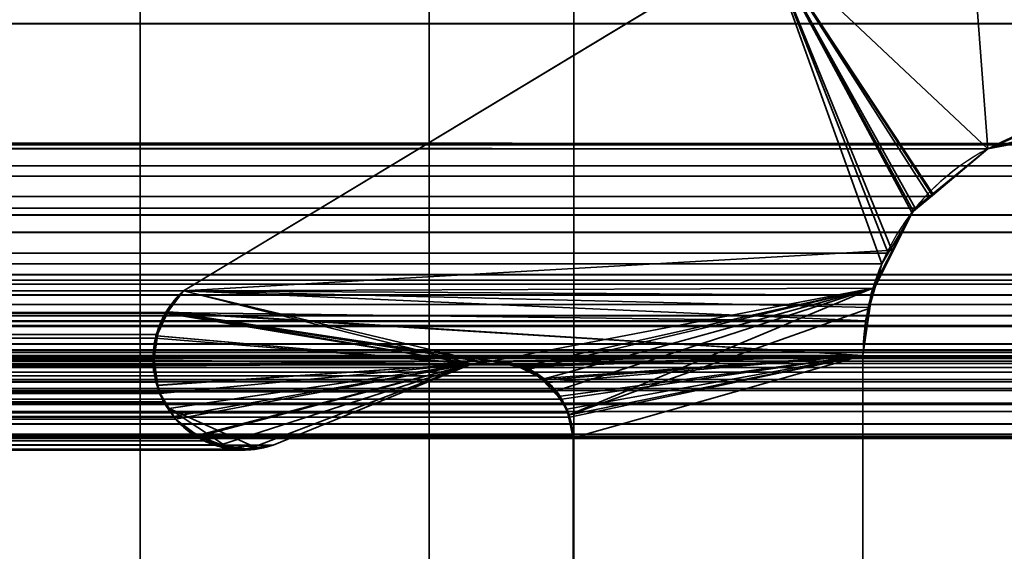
# Model space of a CAD drawing. Header units: millimetres. Extents: x -603 to 3703, y -115 to 249.
# Tile 645 of 656: x 1963.08 to 1966.49, y 11.15 to 12.99. Entities that reach past the tile are written whole.
import ezdxf

# ---------------------------------------------------------------- set-up
doc = ezdxf.new("R2010")
doc.units = ezdxf.units.MM
doc.layers.add('152', color=7, linetype='Continuous', true_color=0xffffff)

# ---------------------------------------------------------------- blocks, each defined once
blk = doc.blocks.new('UG_SURFACE_002')
at = {"layer": '152', "color": 252, "linetype": 'Continuous', "lineweight": 35}
for points in [[(2165, -13.3, 2212.25), (2165, 230.4, 2212.25), (835, 230.4, 2212.25), (835, -13.3, 2212.25)], [(985, -13.3, 2062.2499), (985, 230.4, 2062.2499), (2015.0001, 230.4, 2062.2499), (2015.0001, -13.3, 2062.2499)]]:
    blk.add_3dface(points, dxfattribs=at)
blk = doc.blocks.new('UG_SURFACE_123')
at = {"layer": '152', "color": 41, "linetype": 'Continuous', "lineweight": 35}
for points in [[(1958.65, 11.15, -5.75), (1958.65, 229.15, -5.75), (1970.5, 229.15, -5.75), (1970.5, 203.3, -5.75)], [(1970.5, 203.3, 2015.7499), (1970.5, 229.15, 2015.7499), (1958.65, 229.15, 2003.9001), (1958.65, 11.15, 2003.9001)], [(1958.65, 11.15, -5.75), (1970.5, 203.3, -5.75), (1963.0001, 19.5, -5.75)], [(1963.0001, 19.5, 2008.25), (1970.5, 203.3, 2015.7499), (1958.65, 11.15, 2003.9001)]]:
    blk.add_3dface(points, dxfattribs=at)
blk = doc.blocks.new('UG_SURFACE_128')
at = {"layer": '152', "color": 252, "linetype": 'Continuous', "lineweight": 35}
for points in [[(1922.7, 13, 2008.75), (1922.7, 13.42, 2008.75), (1964.5, 13.42, 2008.75), (1964.5, 9.5, 2008.75)], [(1922.7, 13.42, 2010.2501), (1922.7, 13, 2010.2501), (1960, 5, 2010.2501), (1964.5, 9.5, 2010.2501)], [(1964.5, 9.5, 2010.2501), (1964.5, 13.42, 2010.2501), (1922.7, 13.42, 2010.2501)], [(1964.5, 13.42, 2010.2501), (1964.5, 9.5, 2010.2501), (1964.5, 9.5, 2008.75), (1964.5, 13.42, 2008.75)], [(1964.5, 9.5, 2008.75), (1906.2999, 13, 2008.75), (1908.8, 13, 2008.75)], [(1906.2999, 13, 2008.75), (1964.5, 9.5, 2008.75), (1960, 5, 2008.75)], [(1908.8, 13, 2008.75), (1920.2, 13, 2008.75), (1964.5, 9.5, 2008.75)], [(1920.2, 13, 2008.75), (1922.7, 13, 2008.75), (1964.5, 9.5, 2008.75)]]:
    blk.add_3dface(points, dxfattribs=at)
blk = doc.blocks.new('UG_SURFACE_129')
at = {"layer": '152', "color": 252, "linetype": 'Continuous', "lineweight": 35}
for points in [[(1963.5, 13.42, 2006.2499), (1963.5, 5, 2006.2499), (1965, 5, 2006.2499), (1965, 13.42, 2006.2499)], [(1965, 13.42, -5.75), (1965, 5, -5.75), (1963.5, 5, -5.75), (1963.5, 13.42, -5.75)], [(1963.5, 13, 60.05), (1963.5, 13.42, 60.05), (1963.5, 13.42, -5.75), (1963.5, 5, -5.75)], [(1963.5, 13, 1610.05), (1963.5, 13.42, 1316.45), (1963.5, 5, 2006.2499)], [(1963.5, 13.42, 1316.45), (1963.5, 13, 1316.45), (1963.5, 5, 2006.2499)], [(1963.5, 13, 1920.05), (1963.5, 13.42, 1626.4499), (1963.5, 5, 2006.2499)], [(1963.5, 13.42, 1626.4499), (1963.5, 13, 1626.4499), (1963.5, 5, 2006.2499)], [(1963.5, 5, 2006.2499), (1963.5, 13.42, 2006.2499), (1963.5, 13.42, 1936.45), (1963.5, 13, 1936.45)], [(1965, 13, 1936.45), (1965, 13.42, 1936.45), (1965, 13.42, 2006.2499), (1965, 5, 2006.2499)], [(1965, 13, 386.45), (1965, 13.42, 680.05), (1965, 5, -5.75)], [(1965, 13.42, 680.05), (1965, 13, 680.05), (1965, 5, -5.75)], [(1965, 13, 76.45), (1965, 13.42, 370.05), (1965, 5, -5.75)], [(1965, 13.42, 370.05), (1965, 13, 370.05), (1965, 5, -5.75)], [(1965, 5, -5.75), (1965, 13.42, -5.75), (1965, 13.42, 60.05), (1965, 13, 60.05)], [(1963.5, 5, -5.75), (1963.5, 13, 76.45), (1963.5, 13, 73.95)], [(1963.5, 13, 73.95), (1963.5, 13, 62.55), (1963.5, 5, -5.75)], [(1963.5, 13, 62.55), (1963.5, 13, 60.05), (1963.5, 5, -5.75)], [(1963.5, 5, -5.75), (1963.5, 13, 372.55), (1963.5, 13, 370.05)], [(1963.5, 5, -5.75), (1963.5, 13, 383.95), (1963.5, 13, 372.55)], [(1963.5, 13, 370.05), (1963.5, 13, 76.45), (1963.5, 5, -5.75)], [(1963.5, 5, -5.75), (1963.5, 13, 386.45), (1963.5, 13, 383.95)], [(1963.5, 5, -5.75), (1963.5, 13, 682.55), (1963.5, 13, 680.05)], [(1963.5, 5, -5.75), (1963.5, 13, 992.55), (1963.5, 13, 990.05)], [(1963.5, 5, -5.75), (1963.5, 13, 693.95), (1963.5, 13, 682.55)], [(1963.5, 13, 680.05), (1963.5, 13, 386.45), (1963.5, 5, -5.75)], [(1963.5, 5, -5.75), (1963.5, 13, 1003.95), (1963.5, 13, 992.55)], [(1963.5, 13, 990.05), (1963.5, 13, 696.45), (1963.5, 5, -5.75)], [(1963.5, 5, -5.75), (1963.5, 13, 696.45), (1963.5, 13, 693.95)], [(1963.5, 5, -5.75), (1963.5, 13, 1006.4501), (1963.5, 13, 1003.95)], [(1963.5, 5, -5.75), (1963.5, 13, 1300.05), (1963.5, 13, 1006.4501)], [(1963.5, 5, -5.75), (1963.5, 13, 1302.55), (1963.5, 13, 1300.05)], [(1963.5, 5, -5.75), (1963.5, 13, 1313.9499), (1963.5, 13, 1302.55)], [(1963.5, 5, 2006.2499), (1963.5, 13, 1623.95), (1963.5, 13, 1612.55)], [(1963.5, 5, 2006.2499), (1963.5, 13, 1626.4499), (1963.5, 13, 1623.95)], [(1963.5, 13, 1612.55), (1963.5, 13, 1610.05), (1963.5, 5, 2006.2499)], [(1963.5, 5, -5.75), (1963.5, 5, 2006.2499), (1963.5, 13, 1316.45), (1963.5, 13, 1313.9499)], [(1963.5, 5, 2006.2499), (1963.5, 13, 1922.55), (1963.5, 13, 1920.05)], [(1963.5, 5, 2006.2499), (1963.5, 13, 1936.45), (1963.5, 13, 1933.9499)], [(1963.5, 13, 1933.9499), (1963.5, 13, 1922.55), (1963.5, 5, 2006.2499)], [(1965, 5, 2006.2499), (1965, 13, 693.95), (1965, 13, 696.45)], [(1965, 5, 2006.2499), (1965, 13, 1920.05), (1965, 13, 1922.55)], [(1965, 5, 2006.2499), (1965, 13, 682.55), (1965, 13, 693.95)], [(1965, 13, 696.45), (1965, 13, 990.05), (1965, 5, 2006.2499)], [(1965, 13, 1922.55), (1965, 13, 1933.9499), (1965, 5, 2006.2499)], [(1965, 13, 1933.9499), (1965, 13, 1936.45), (1965, 5, 2006.2499)], [(1965, 5, 2006.2499), (1965, 13, 1623.95), (1965, 13, 1626.4499)], [(1965, 5, 2006.2499), (1965, 13, 1313.9499), (1965, 13, 1316.45)], [(1965, 13, 990.05), (1965, 13, 992.55), (1965, 5, 2006.2499)], [(1965, 5, 2006.2499), (1965, 13, 1612.55), (1965, 13, 1623.95)], [(1965, 13, 1626.4499), (1965, 13, 1920.05), (1965, 5, 2006.2499)], [(1965, 5, 2006.2499), (1965, 13, 1302.55), (1965, 13, 1313.9499)], [(1965, 13, 1316.45), (1965, 13, 1610.05), (1965, 5, 2006.2499)], [(1965, 5, -5.75), (1965, 13, 372.55), (1965, 13, 383.95)], [(1965, 5, 2006.2499), (1965, 13, 1610.05), (1965, 13, 1612.55)], [(1965, 5, 2006.2499), (1965, 13, 1300.05), (1965, 13, 1302.55)], [(1965, 5, -5.75), (1965, 13, 370.05), (1965, 13, 372.55)], [(1965, 13, 383.95), (1965, 13, 386.45), (1965, 5, -5.75)], [(1965, 5, 2006.2499), (1965, 13, 1006.4501), (1965, 13, 1300.05)], [(1965, 5, 2006.2499), (1965, 13, 1003.95), (1965, 13, 1006.4501)], [(1965, 5, 2006.2499), (1965, 5, -5.75), (1965, 13, 680.05), (1965, 13, 682.55)], [(1965, 5, 2006.2499), (1965, 13, 992.55), (1965, 13, 1003.95)], [(1965, 5, -5.75), (1965, 13, 73.95), (1965, 13, 76.45)], [(1965, 5, -5.75), (1965, 13, 60.05), (1965, 13, 62.55)], [(1965, 13, 62.55), (1965, 13, 73.95), (1965, 5, -5.75)]]:
    blk.add_3dface(points, dxfattribs=at)
blk = doc.blocks.new('UG_SURFACE_145')
at = {"layer": '152', "color": 7, "linetype": 'Continuous', "lineweight": 35}
for points in [[(1968.3046, 12.9751, 2013.5546), (1966.4322, 12.5427, 2011.6823), (1966.3631, 13.4575, 2011.6131), (1968.7123, 14.0981, 2013.9623)], [(1965.663, 13.2666, 2010.9129), (1966.3631, 13.4575, 2011.6131), (1966.4322, 12.5427, 2011.6823), (1966.2308, 12.3774, 2011.4808)], [(1030.4995, 13.2561, 2014.7505), (1968.3046, 12.9751, 2013.5546), (1969.5216, 13.2561, 2014.7717)], [(1030.4995, 13.2561, 2014.7505), (1031.6956, 12.978, 2013.5543), (1968.3046, 12.9751, 2013.5546)], [(1965.663, 13.2666, 2010.9129), (1963.65, 12.0514, 2008.8999), (1036.35, 12.0514, 2008.8999), (1034.337, 13.2666, 2010.9129)], [(1963.65, 12.0514, 2008.8999), (1965.663, 13.2666, 2010.9129), (1966.065, 12.1441, 2011.3151), (1966.0091, 11.9475, 2011.2591)], [(1965.663, 13.2666, 2010.9129), (1966.1812, 12.3367, 2011.4312), (1966.0872, 12.1809, 2011.3373)], [(1966.0872, 12.1809, 2011.3373), (1966.065, 12.1441, 2011.3151), (1965.663, 13.2666, 2010.9129)], [(1966.2308, 12.3774, 2011.4808), (1966.1812, 12.3367, 2011.4312), (1965.663, 13.2666, 2010.9129)], [(1975.4446, 12.0875, 2020.6945), (1973.652, 13.1555, 2018.9021), (1026.348, 13.1555, 2018.9021), (1024.5554, 12.0875, 2020.6945)], [(1972.595, 12.5565, 2017.8449), (1028.9526, 13.0911, 2016.2973), (1029.5511, 13.1549, 2015.6989)], [(1029.5511, 13.1549, 2015.6989), (1970.4359, 13.048, 2015.6858), (1972.595, 12.5565, 2017.8449)], [(1972.595, 12.5565, 2017.8449), (1027.405, 12.5565, 2017.8449), (1028.9526, 13.0911, 2016.2973)], [(1031.6956, 12.978, 2013.5543), (1033.5678, 12.5427, 2011.6823), (1966.4322, 12.5427, 2011.6823)], [(1966.4322, 12.5427, 2011.6823), (1968.3046, 12.9751, 2013.5546), (1031.6956, 12.978, 2013.5543)], [(1027.2902, 12.4749, 2017.9598), (1027.405, 12.5565, 2017.8449), (1972.595, 12.5565, 2017.8449)], [(1972.595, 12.5565, 2017.8449), (1972.7128, 12.484, 2017.9627), (1027.2902, 12.4749, 2017.9598)], [(1033.7692, 12.3774, 2011.4808), (1966.2308, 12.3774, 2011.4808), (1966.4322, 12.5427, 2011.6823), (1033.5678, 12.5427, 2011.6823)], [(1027.1529, 12.3772, 2018.0972), (1027.2902, 12.4749, 2017.9598), (1972.7128, 12.484, 2017.9627)], [(1972.7128, 12.484, 2017.9627), (1972.7702, 12.4486, 2018.0202), (1027.1529, 12.3772, 2018.0972)], [(1972.7702, 12.4486, 2018.0202), (1027.1101, 12.316, 2018.1398), (1027.1529, 12.3772, 2018.0972)], [(1972.7702, 12.4486, 2018.0202), (1972.8895, 12.3135, 2018.1396), (1027.1101, 12.316, 2018.1398)], [(1966.1812, 12.3367, 2011.4312), (1033.7692, 12.3774, 2011.4808), (1033.8188, 12.3367, 2011.4312)], [(1966.1812, 12.3367, 2011.4312), (1966.2308, 12.3774, 2011.4808), (1033.7692, 12.3774, 2011.4808)], [(1033.8188, 12.3367, 2011.4312), (1966.0872, 12.1809, 2011.3373), (1966.1812, 12.3367, 2011.4312)], [(1033.8188, 12.3367, 2011.4312), (1033.9128, 12.1809, 2011.3373), (1966.0872, 12.1809, 2011.3373)], [(1027.022, 12.19, 2018.2281), (1027.1101, 12.316, 2018.1398), (1972.8895, 12.3135, 2018.1396)], [(1972.8895, 12.3135, 2018.1396), (1972.942, 12.2541, 2018.1921), (1027.022, 12.19, 2018.2281)], [(1972.942, 12.2541, 2018.1921), (1026.9928, 12.1065, 2018.2571), (1027.022, 12.19, 2018.2281)], [(1972.942, 12.2541, 2018.1921), (1973.0098, 12.1077, 2018.2598), (1026.9928, 12.1065, 2018.2571)], [(1966.0091, 11.9475, 2011.2591), (1033.9128, 12.1809, 2011.3373), (1033.935, 12.1441, 2011.3151)], [(1966.0091, 11.9475, 2011.2591), (1966.065, 12.1441, 2011.3151), (1033.9128, 12.1809, 2011.3373)], [(1966.065, 12.1441, 2011.3151), (1966.0872, 12.1809, 2011.3373), (1033.9128, 12.1809, 2011.3373)], [(1966.0089, 11.9448, 2011.2588), (1033.935, 12.1441, 2011.3151), (1033.9909, 11.9475, 2011.2591)], [(1033.935, 12.1441, 2011.3151), (1966.0089, 11.9448, 2011.2588), (1966.0091, 11.9475, 2011.2591)], [(1026.9547, 11.9977, 2018.2953), (1026.9928, 12.1065, 2018.2571), (1973.0098, 12.1077, 2018.2598)], [(1973.0098, 12.1077, 2018.2598), (1973.025, 12.0751, 2018.275), (1026.9547, 11.9977, 2018.2953)], [(1024.5554, 12.0875, 2020.6945), (1024.5012, 12.0383, 2020.7489), (1975.498, 12.0365, 2020.7479)], [(1975.498, 12.0365, 2020.7479), (1975.4446, 12.0875, 2020.6945), (1024.5554, 12.0875, 2020.6945)], [(1973.025, 12.0751, 2018.275), (1973.0616, 11.8663, 2018.3115), (1026.9547, 11.9977, 2018.2953)], [(1024.5012, 12.0383, 2020.7489), (1024.4761, 12.0155, 2020.7739), (1975.5329, 12.0032, 2020.7829)], [(1975.5329, 12.0032, 2020.7829), (1975.498, 12.0365, 2020.7479), (1024.5012, 12.0383, 2020.7489)], [(1036.4089, 11.9819, 2008.841), (1036.35, 12.0514, 2008.8999), (1963.65, 12.0514, 2008.8999)], [(1036.4089, 11.9819, 2008.841), (1963.65, 12.0514, 2008.8999), (1963.5876, 11.9763, 2008.8377)], [(1963.5876, 11.9763, 2008.8377), (1963.65, 12.0514, 2008.8999), (1966.0091, 11.9475, 2011.2591), (1966.0089, 11.9448, 2011.2588)], [(1975.5521, 11.9652, 2020.802), (1024.4761, 12.0155, 2020.7739), (1024.4516, 11.9779, 2020.7984)], [(1024.4761, 12.0155, 2020.7739), (1975.5521, 11.9652, 2020.802), (1975.5329, 12.0032, 2020.7829)], [(1973.0616, 11.8663, 2018.3115), (1026.9384, 11.8663, 2018.3115), (1026.9547, 11.9977, 2018.2953)], [(1975.5521, 11.9652, 2020.802), (1024.4472, 11.9664, 2020.8027), (1024.4319, 11.9258, 2020.818)], [(1024.4319, 11.9258, 2020.818), (1975.569, 11.9316, 2020.8189), (1975.5521, 11.9652, 2020.802)], [(1024.4516, 11.9779, 2020.7984), (1024.4472, 11.9664, 2020.8027), (1975.5521, 11.9652, 2020.802)], [(1963.5876, 11.9763, 2008.8377), (1036.4127, 11.9737, 2008.8372), (1036.4089, 11.9819, 2008.841)], [(1963.5876, 11.9763, 2008.8377), (1963.5868, 11.9742, 2008.8367), (1036.4127, 11.9737, 2008.8372)], [(1036.4401, 11.9155, 2008.8098), (1036.4127, 11.9737, 2008.8372), (1963.5868, 11.9742, 2008.8367)], [(1036.4401, 11.9155, 2008.8098), (1963.5868, 11.9742, 2008.8367), (1963.5551, 11.8998, 2008.805)], [(1964.6485, 11.798, 2009.8984), (1963.5534, 11.8868, 2008.8034), (1963.5551, 11.8998, 2008.805), (1963.5868, 11.9742, 2008.8367)], [(1963.5868, 11.9742, 2008.8367), (1963.5876, 11.9763, 2008.8377), (1964.6485, 11.798, 2009.8984)], [(1963.5876, 11.9763, 2008.8377), (1964.7161, 11.8082, 2009.9661), (1964.6485, 11.798, 2009.8984)], [(1963.5876, 11.9763, 2008.8377), (1966, 11.8277, 2011.25), (1964.8067, 11.7956, 2010.0567), (1964.8026, 11.7962, 2010.0527)], [(1964.8026, 11.7962, 2010.0527), (1964.7161, 11.8082, 2009.9661), (1963.5876, 11.9763, 2008.8377)], [(1966.0089, 11.9448, 2011.2588), (1966, 11.8277, 2011.25), (1963.5876, 11.9763, 2008.8377)], [(1024.4319, 11.9258, 2020.818), (1024.4216, 11.8984, 2020.8285), (1975.5852, 11.846, 2020.8352)], [(1024.4319, 11.9258, 2020.818), (1975.5698, 11.9274, 2020.8199), (1975.569, 11.9316, 2020.8189)], [(1975.5852, 11.846, 2020.8352), (1975.5698, 11.9274, 2020.8199), (1024.4319, 11.9258, 2020.818)], [(1033.9909, 11.9475, 2011.2591), (1033.9911, 11.9448, 2011.2588), (1966.0089, 11.9448, 2011.2588)], [(1034, 11.8277, 2011.25), (1966, 11.8277, 2011.25), (1966.0089, 11.9448, 2011.2588), (1033.9911, 11.9448, 2011.2588)], [(1024.4216, 11.8984, 2020.8285), (1024.4156, 11.8382, 2020.8344), (1975.5852, 11.846, 2020.8352)], [(1963.5551, 11.8998, 2008.805), (1036.4461, 11.8863, 2008.8038), (1036.4401, 11.9155, 2008.8098)], [(1963.5551, 11.8998, 2008.805), (1963.5534, 11.8868, 2008.8034), (1036.4461, 11.8863, 2008.8038)], [(1026.9384, 6.7187, 2018.3115), (1026.9384, 11.8663, 2018.3115), (1973.0616, 11.8663, 2018.3115), (1973.0616, 6.7187, 2018.3115)], [(1036.4552, 11.8424, 2008.7948), (1036.4461, 11.8863, 2008.8038), (1963.5534, 11.8868, 2008.8034)], [(1036.4552, 11.8424, 2008.7948), (1963.5534, 11.8868, 2008.8034), (1963.5438, 11.8115, 2008.7938)], [(1963.5465, 11.7913, 2008.7965), (1963.5438, 11.8115, 2008.7938), (1963.5534, 11.8868, 2008.8034), (1964.6485, 11.798, 2009.8984)], [(1975.5851, 11.8384, 2020.8352), (1024.4156, 11.8382, 2020.8344), (1024.4145, 11.8282, 2020.8354)], [(1024.4145, 11.8282, 2020.8354), (1024.4242, 11.7582, 2020.8259), (1975.5851, 11.8384, 2020.8352)], [(1024.4156, 11.8382, 2020.8344), (1975.5851, 11.8384, 2020.8352), (1975.5852, 11.846, 2020.8352)], [(1975.5844, 11.8085, 2020.8344), (1975.5851, 11.8384, 2020.8352), (1024.4242, 11.7582, 2020.8259)], [(1974.3232, 11.8261, 2019.5732), (1025.6144, 11.8176, 2019.6357), (1025.6871, 11.8201, 2019.563)], [(1974.3232, 11.8261, 2019.5732), (1974.3855, 11.8187, 2019.6354), (1025.6144, 11.8176, 2019.6357)], [(1025.6871, 11.8201, 2019.563), (1974.3134, 11.823, 2019.5634), (1974.3232, 11.8261, 2019.5732)], [(1974.3134, 11.823, 2019.5634), (1025.6871, 11.8201, 2019.563), (1025.7167, 11.8212, 2019.5334)], [(1025.7167, 11.8212, 2019.5334), (1974.2395, 11.7993, 2019.4895), (1974.3134, 11.823, 2019.5634)], [(1025.7167, 11.8212, 2019.5334), (1025.7601, 11.8001, 2019.49), (1974.2395, 11.7993, 2019.4895)], [(1034, 11.8277, 2011.25), (1034, 5.7035, 2011.25), (1966, 5.7035, 2011.25), (1966, 11.8277, 2011.25)], [(1963.5438, 11.8115, 2008.7938), (1036.4527, 11.791, 2008.7974), (1036.4552, 11.8424, 2008.7948)], [(1966, 11.8277, 2011.25), (1964.9017, 11.7431, 2010.1516), (1964.8759, 11.7573, 2010.1259), (1964.8067, 11.7956, 2010.0567)], [(1964.9585, 11.6764, 2010.2086), (1964.9371, 11.7015, 2010.1871), (1964.9017, 11.7431, 2010.1516), (1966, 11.8277, 2011.25)], [(1966, 11.8277, 2011.25), (1964.9862, 11.6145, 2010.2363), (1964.9798, 11.6289, 2010.2298), (1964.9585, 11.6764, 2010.2086)], [(1964.9979, 11.5427, 2010.2479), (1964.9965, 11.5516, 2010.2465), (1964.9862, 11.6145, 2010.2363), (1966, 11.8277, 2011.25)], [(1966, 11.8277, 2011.25), (1966, 5.7035, 2011.25), (1964.9979, 7.7467, 2010.2479), (1964.9979, 11.5427, 2010.2479)], [(1975.5844, 11.8085, 2020.8344), (1024.4242, 11.7582, 2020.8259), (1024.428, 11.7445, 2020.822)], [(1024.428, 11.7445, 2020.822), (1975.572, 11.7445, 2020.822), (1975.5844, 11.8085, 2020.8344)], [(1974.3996, 11.8171, 2019.6495), (1975.1971, 11.5484, 2020.447), (1024.8029, 11.5484, 2020.447), (1025.6004, 11.8171, 2019.6495)], [(1974.3996, 11.8171, 2019.6495), (1025.6004, 11.8171, 2019.6495), (1025.6144, 11.8176, 2019.6357)], [(1025.6144, 11.8176, 2019.6357), (1974.3855, 11.8187, 2019.6354), (1974.3996, 11.8171, 2019.6495)], [(1974.1986, 11.7862, 2019.4485), (1025.7601, 11.8001, 2019.49), (1025.8185, 11.7716, 2019.4316)], [(1974.1986, 11.7862, 2019.4485), (1974.2395, 11.7993, 2019.4895), (1025.7601, 11.8001, 2019.49)], [(1025.8185, 11.7716, 2019.4316), (1974.1828, 11.7701, 2019.4328), (1974.1986, 11.7862, 2019.4485)], [(1964.8759, 11.7573, 2010.1259), (1035.1241, 11.7573, 2010.1259), (1035.1965, 11.7966, 2010.0534)], [(1035.1965, 11.7966, 2010.0534), (1035.1974, 11.7967, 2010.0527), (1964.8026, 11.7962, 2010.0527), (1964.8067, 11.7956, 2010.0567)], [(1964.8067, 11.7956, 2010.0567), (1964.8759, 11.7573, 2010.1259), (1035.1965, 11.7966, 2010.0534)], [(1964.8026, 11.7962, 2010.0527), (1035.1974, 11.7967, 2010.0527), (1035.2839, 11.8082, 2009.9661)], [(1035.2839, 11.8082, 2009.9661), (1964.7161, 11.8082, 2009.9661), (1964.8026, 11.7962, 2010.0527)], [(1964.7161, 11.8082, 2009.9661), (1035.2839, 11.8082, 2009.9661), (1035.3184, 11.805, 2009.9316)], [(1035.3184, 11.805, 2009.9316), (1964.6485, 11.798, 2009.8984), (1964.7161, 11.8082, 2009.9661)], [(1035.3184, 11.805, 2009.9316), (1035.3515, 11.798, 2009.8984), (1964.6485, 11.798, 2009.8984)], [(1963.9601, 11.5173, 2009.2101), (1964.6485, 11.798, 2009.8984), (1035.3515, 11.798, 2009.8984), (1036.0399, 11.5173, 2009.2101)], [(1036.451, 11.758, 2008.7991), (1963.5465, 11.7913, 2008.7965), (1963.5541, 11.7351, 2008.8041)], [(1036.451, 11.758, 2008.7991), (1036.4527, 11.791, 2008.7974), (1963.5465, 11.7913, 2008.7965)], [(1963.5438, 11.8115, 2008.7938), (1963.5465, 11.7913, 2008.7965), (1036.4527, 11.791, 2008.7974)], [(1964.6485, 11.798, 2009.8984), (1963.5694, 11.6961, 2008.8193), (1963.5541, 11.7351, 2008.8041), (1963.5465, 11.7913, 2008.7965)], [(1963.6161, 11.6163, 2008.8661), (1963.5806, 11.6675, 2008.8305), (1963.5694, 11.6961, 2008.8193), (1964.6485, 11.798, 2009.8984)], [(1963.7012, 11.5469, 2008.9512), (1963.6227, 11.6068, 2008.8727), (1963.6161, 11.6163, 2008.8661), (1964.6485, 11.798, 2009.8984)], [(1963.7786, 11.5187, 2009.0287), (1963.7202, 11.5324, 2008.9703), (1963.7012, 11.5469, 2008.9512), (1964.6485, 11.798, 2009.8984)], [(1963.7786, 11.5187, 2009.0287), (1964.6485, 11.798, 2009.8984), (1963.9601, 11.5173, 2009.2101), (1963.874, 11.5032, 2009.124)], [(1974.1828, 11.7701, 2019.4328), (1025.8185, 11.7716, 2019.4316), (1025.8265, 11.7677, 2019.4235)], [(1025.8265, 11.7677, 2019.4235), (1974.1271, 11.7128, 2019.377), (1974.1828, 11.7701, 2019.4328)], [(1025.8265, 11.7677, 2019.4235), (1025.8732, 11.7134, 2019.3768), (1974.1271, 11.7128, 2019.377)], [(1964.9017, 11.7431, 2010.1516), (1035.0993, 11.7439, 2010.1507), (1035.1241, 11.7573, 2010.1259)], [(1035.1241, 11.7573, 2010.1259), (1964.8759, 11.7573, 2010.1259), (1964.9017, 11.7431, 2010.1516)], [(1963.5541, 11.7351, 2008.8041), (1036.431, 11.6956, 2008.8191), (1036.451, 11.758, 2008.7991)], [(1024.4323, 11.736, 2020.8178), (1975.5677, 11.736, 2020.8178), (1975.572, 11.7445, 2020.822), (1024.428, 11.7445, 2020.822)], [(1975.5313, 11.662, 2020.7813), (1024.4323, 11.736, 2020.8178), (1024.4687, 11.662, 2020.7813)], [(1975.5313, 11.662, 2020.7813), (1975.5677, 11.736, 2020.8178), (1024.4323, 11.736, 2020.8178)], [(1964.9017, 11.7431, 2010.1516), (1035.0629, 11.7014, 2010.1871), (1035.0993, 11.7439, 2010.1507)], [(1964.9017, 11.7431, 2010.1516), (1964.9371, 11.7015, 2010.1871), (1035.0629, 11.7014, 2010.1871)], [(1963.5541, 11.7351, 2008.8041), (1963.5694, 11.6961, 2008.8193), (1036.431, 11.6956, 2008.8191)], [(1974.1204, 11.7061, 2019.3703), (1025.8732, 11.7134, 2019.3768), (1025.88, 11.7055, 2019.3701)], [(1974.1204, 11.7061, 2019.3703), (1974.1271, 11.7128, 2019.377), (1025.8732, 11.7134, 2019.3768)], [(1025.88, 11.7055, 2019.3701), (1974.0888, 11.6334, 2019.3388), (1974.1204, 11.7061, 2019.3703)], [(1025.88, 11.7055, 2019.3701), (1025.9112, 11.6334, 2019.3388), (1974.0888, 11.6334, 2019.3388)], [(1964.9585, 11.6764, 2010.2086), (1035.0415, 11.6764, 2010.2086), (1035.0629, 11.7014, 2010.1871)], [(1035.0629, 11.7014, 2010.1871), (1964.9371, 11.7015, 2010.1871), (1964.9585, 11.6764, 2010.2086)], [(1036.4263, 11.6814, 2008.8236), (1963.5694, 11.6961, 2008.8193), (1963.5806, 11.6675, 2008.8305)], [(1036.4263, 11.6814, 2008.8236), (1036.431, 11.6956, 2008.8191), (1963.5694, 11.6961, 2008.8193)], [(1024.4687, 11.662, 2020.7813), (1024.4725, 11.6582, 2020.7775), (1975.5275, 11.6582, 2020.7775), (1975.5313, 11.662, 2020.7813)], [(1975.5275, 11.6582, 2020.7775), (1024.4725, 11.6582, 2020.7775), (1024.539, 11.5917, 2020.7109)], [(1024.539, 11.5917, 2020.7109), (1975.461, 11.5914, 2020.7109), (1975.5275, 11.6582, 2020.7775)], [(1964.9585, 11.6764, 2010.2086), (1035.0202, 11.6289, 2010.2298), (1035.0415, 11.6764, 2010.2086)], [(1964.9585, 11.6764, 2010.2086), (1964.9798, 11.6289, 2010.2298), (1035.0202, 11.6289, 2010.2298)], [(1963.5806, 11.6675, 2008.8305), (1036.3837, 11.6165, 2008.8663), (1036.4263, 11.6814, 2008.8236)], [(1963.5806, 11.6675, 2008.8305), (1963.6161, 11.6163, 2008.8661), (1036.3837, 11.6165, 2008.8663)], [(1974.0888, 7.3541, 2019.3388), (1974.0888, 11.6334, 2019.3388), (1025.9112, 11.6334, 2019.3388), (1025.9112, 7.3541, 2019.3388)], [(1035.0138, 11.6145, 2010.2363), (1035.0202, 11.6289, 2010.2298), (1964.9798, 11.6289, 2010.2298), (1964.9862, 11.6145, 2010.2363)], [(1036.3773, 11.6068, 2008.8727), (1036.3837, 11.6165, 2008.8663), (1963.6161, 11.6163, 2008.8661)], [(1963.6161, 11.6163, 2008.8661), (1963.6227, 11.6068, 2008.8727), (1036.3773, 11.6068, 2008.8727)], [(1975.4601, 11.5905, 2020.71), (1024.539, 11.5917, 2020.7109), (1024.5411, 11.5896, 2020.7088)], [(1975.4601, 11.5905, 2020.71), (1975.461, 11.5914, 2020.7109), (1024.539, 11.5917, 2020.7109)], [(1975.4601, 11.5905, 2020.71), (1024.5411, 11.5896, 2020.7088), (1024.622, 11.5553, 2020.628)], [(1024.622, 11.5553, 2020.628), (1975.3782, 11.5548, 2020.6282), (1975.4601, 11.5905, 2020.71)], [(1964.9965, 11.5516, 2010.2465), (1035.0035, 11.5516, 2010.2465), (1035.0138, 11.6145, 2010.2363)], [(1964.9862, 11.6145, 2010.2363), (1964.9965, 11.5516, 2010.2465), (1035.0138, 11.6145, 2010.2363)], [(1036.3261, 11.5603, 2008.924), (1963.6227, 11.6068, 2008.8727), (1963.7012, 11.5469, 2008.9512)], [(1036.3261, 11.5603, 2008.924), (1036.3773, 11.6068, 2008.8727), (1963.6227, 11.6068, 2008.8727)], [(1975.3782, 11.5548, 2020.6282), (1024.622, 11.5553, 2020.628), (1024.658, 11.54, 2020.592)], [(1975.3457, 11.5407, 2020.5958), (1975.3782, 11.5548, 2020.6282), (1024.658, 11.54, 2020.592)], [(1024.7829, 11.5429, 2020.467), (1975.1971, 11.5484, 2020.447), (1975.2913, 11.5435, 2020.5412)], [(1024.7829, 11.5429, 2020.467), (1024.8029, 11.5484, 2020.447), (1975.1971, 11.5484, 2020.447)], [(1035.0035, 11.5516, 2010.2465), (1964.9965, 11.5516, 2010.2465), (1964.9979, 11.5427, 2010.2479), (1035.0021, 11.5427, 2010.2479)], [(1963.7202, 11.5324, 2008.9703), (1036.2209, 11.5179, 2009.0292), (1036.299, 11.5493, 2008.9509)], [(1963.7012, 11.5469, 2008.9512), (1036.299, 11.5493, 2008.9509), (1036.3261, 11.5603, 2008.924)], [(1036.299, 11.5493, 2008.9509), (1963.7012, 11.5469, 2008.9512), (1963.7202, 11.5324, 2008.9703)], [(1975.3457, 11.5407, 2020.5958), (1024.658, 11.54, 2020.592), (1024.7089, 11.5412, 2020.5412)], [(1024.7089, 11.5412, 2020.5412), (1975.2913, 11.5435, 2020.5412), (1975.3457, 11.5407, 2020.5958)], [(1975.2913, 11.5435, 2020.5412), (1024.7089, 11.5412, 2020.5412), (1024.7829, 11.5429, 2020.467)], [(1964.9979, 11.5427, 2010.2479), (1964.9979, 7.7467, 2010.2479), (1035.0021, 7.7467, 2010.2479), (1035.0021, 11.5427, 2010.2479)], [(1963.9601, 11.5173, 2009.2101), (1036.0399, 11.5173, 2009.2101), (1036.1261, 11.5091, 2009.1238)], [(1036.1261, 11.5091, 2009.1238), (1963.874, 11.5032, 2009.124), (1963.9601, 11.5173, 2009.2101)], [(1036.1853, 11.5034, 2009.0647), (1963.7786, 11.5187, 2009.0287), (1963.8566, 11.5004, 2009.1066)], [(1036.1853, 11.5034, 2009.0647), (1036.2209, 11.5179, 2009.0292), (1963.7786, 11.5187, 2009.0287)], [(1963.7202, 11.5324, 2008.9703), (1963.7786, 11.5187, 2009.0287), (1036.2209, 11.5179, 2009.0292)], [(1963.874, 11.5032, 2009.124), (1963.8566, 11.5004, 2009.1066), (1963.7786, 11.5187, 2009.0287)], [(1963.8566, 11.5004, 2009.1066), (1036.1261, 11.5091, 2009.1238), (1036.1853, 11.5034, 2009.0647)], [(1963.8566, 11.5004, 2009.1066), (1963.874, 11.5032, 2009.124), (1036.1261, 11.5091, 2009.1238)]]:
    blk.add_3dface(points, dxfattribs=at)
blk = doc.blocks.new('UG_SURFACE_146')
at = {"layer": '152', "color": 7, "linetype": 'Continuous', "lineweight": 35}
for points in [[(1968.343, 13.8955, 2013.593), (1965.663, 13.2666, 2010.9129), (1966.4322, 12.5427, 2011.6823), (1967.9314, 12.8262, 2013.1814)], [(1967.0178, 12.7957, -7.75), (1966.4322, 12.5427, -7.75), (1965.663, 13.2666, -7.75), (1967.1522, 13.8851, -7.75)], [(1965.663, 13.2666, -7.75), (1963.65, 12.0514, -7.75), (1963.65, 12.0514, 2008.8999), (1965.663, 13.2666, 2010.9129)], [(1963.65, 12.0514, -7.75), (1965.663, 13.2666, -7.75), (1966.1744, 12.3282, -7.75), (1966.1058, 12.1916, -7.75)], [(1965.663, 13.2666, 2010.9129), (1963.65, 12.0514, 2008.8999), (1966.0347, 12.0607, 2011.2846), (1966.1008, 12.1889, 2011.3509)], [(1965.663, 13.2666, -7.75), (1966.4322, 12.5427, -7.75), (1966.243, 12.3854, -7.75)], [(1966.243, 12.3854, -7.75), (1966.1744, 12.3282, -7.75), (1965.663, 13.2666, -7.75)], [(1965.663, 13.2666, 2010.9129), (1966.1691, 12.3216, 2011.4191), (1966.2403, 12.3814, 2011.4903)], [(1966.2403, 12.3814, 2011.4903), (1966.4322, 12.5427, 2011.6823), (1965.663, 13.2666, 2010.9129)], [(1966.1008, 12.1889, 2011.3509), (1966.1691, 12.3216, 2011.4191), (1965.663, 13.2666, 2010.9129)], [(1967.9286, 12.9478, -7.75), (1967.9314, 12.8262, 2013.1814), (1966.4322, 12.5427, 2011.6823)], [(1966.4322, 12.5427, 2011.6823), (1967.0178, 12.7957, -7.75), (1967.9286, 12.9478, -7.75)], [(1966.4322, 12.5427, 2011.6823), (1966.4322, 12.5427, -7.75), (1967.0178, 12.7957, -7.75)], [(1966.4322, 12.5427, -7.75), (1966.4322, 12.5427, 2011.6823), (1966.2403, 12.3814, 2011.4903)], [(1966.2403, 12.3814, 2011.4903), (1966.243, 12.3854, -7.75), (1966.4322, 12.5427, -7.75)], [(1966.243, 12.3854, -7.75), (1966.2403, 12.3814, 2011.4903), (1966.1691, 12.3216, 2011.4191)], [(1966.1691, 12.3216, 2011.4191), (1966.1744, 12.3282, -7.75), (1966.243, 12.3854, -7.75)], [(1966.1691, 12.3216, 2011.4191), (1966.1008, 12.1889, 2011.3509), (1966.1058, 12.1916, -7.75)], [(1966.1691, 12.3216, 2011.4191), (1966.1058, 12.1916, -7.75), (1966.1744, 12.3282, -7.75)], [(1966.1058, 12.1916, -7.75), (1966.0276, 12.0359, -7.75), (1963.65, 12.0514, -7.75)], [(1966.0276, 12.0359, -7.75), (1966.1058, 12.1916, -7.75), (1966.1008, 12.1889, 2011.3509)], [(1966.0276, 12.0359, -7.75), (1966.1008, 12.1889, 2011.3509), (1966.0347, 12.0607, 2011.2846)], [(1964.6821, 11.8051, 2009.932), (1964.7161, 11.8082, 2009.9661), (1966.0347, 12.0607, 2011.2846), (1963.65, 12.0514, 2008.8999)], [(1966.0347, 12.0607, 2011.2846), (1964.7161, 11.8082, 2009.9661), (1964.8116, 11.7875, 2010.0615)], [(1964.8116, 11.7875, 2010.0615), (1964.8453, 11.7801, 2010.0954), (1966.0347, 12.0607, 2011.2846)], [(1966.0347, 12.0607, 2011.2846), (1964.8453, 11.7801, 2010.0954), (1964.8899, 11.7442, 2010.1399)], [(1964.8899, 11.7442, 2010.1399), (1964.9386, 11.705, 2010.1886), (1966.0347, 12.0607, 2011.2846)], [(1964.9386, 11.705, 2010.1886), (1964.9489, 11.6862, 2010.1988), (1964.9838, 11.6222, 2010.2339), (1966.0347, 12.0607, 2011.2846)], [(1966.0244, 11.9915, 2011.2743), (1966.0347, 12.0607, 2011.2846), (1964.9838, 11.6222, 2010.2339), (1964.9839, 11.6216, 2010.2339)], [(1966.0347, 12.0607, 2011.2846), (1966.0219, 11.9929, -7.75), (1966.0276, 12.0359, -7.75)], [(1966.0347, 12.0607, 2011.2846), (1966.0244, 11.9915, 2011.2743), (1966.0219, 11.9929, -7.75)], [(1963.65, 12.0514, -7.75), (1963.5957, 11.9786, -7.75), (1963.5932, 11.9786, 2008.8432)], [(1963.5932, 11.9786, 2008.8432), (1963.65, 12.0514, 2008.8999), (1963.65, 12.0514, -7.75)], [(1964.6485, 11.798, 2009.8984), (1963.65, 12.0514, 2008.8999), (1963.5932, 11.9786, 2008.8432)], [(1966.0219, 11.9929, -7.75), (1966, 11.8277, -7.75), (1963.5957, 11.9786, -7.75), (1963.65, 12.0514, -7.75)], [(1963.65, 12.0514, -7.75), (1966.0276, 12.0359, -7.75), (1966.0219, 11.9929, -7.75)], [(1963.65, 12.0514, 2008.8999), (1964.6485, 11.798, 2009.8984), (1964.6821, 11.8051, 2009.932)], [(1964.9839, 11.6216, 2010.2339), (1964.9979, 11.5427, 2010.2479), (1966, 11.8277, 2011.25), (1966.0244, 11.9915, 2011.2743)], [(1966.0219, 11.9929, -7.75), (1966.0244, 11.9915, 2011.2743), (1966, 11.8277, 2011.25)], [(1966, 11.8277, 2011.25), (1966, 11.8277, -7.75), (1966.0219, 11.9929, -7.75)], [(1963.5957, 11.9786, -7.75), (1963.5724, 11.9473, -7.75), (1963.557, 11.8953, 2008.8069)], [(1963.557, 11.8953, 2008.8069), (1963.5782, 11.9593, 2008.8282), (1963.5957, 11.9786, -7.75)], [(1964.6485, 11.798, 2009.8984), (1963.5932, 11.9786, 2008.8432), (1963.5782, 11.9593, 2008.8282), (1963.557, 11.8953, 2008.8069)], [(1963.5595, 11.8957, -7.75), (1963.5724, 11.9473, -7.75), (1963.5957, 11.9786, -7.75), (1964.6485, 11.798, -7.75)], [(1963.5782, 11.9593, 2008.8282), (1963.5932, 11.9786, 2008.8432), (1963.5957, 11.9786, -7.75)], [(1963.5957, 11.9786, -7.75), (1964.7161, 11.8082, -7.75), (1964.6821, 11.8051, -7.75)], [(1964.6821, 11.8051, -7.75), (1964.6485, 11.798, -7.75), (1963.5957, 11.9786, -7.75)], [(1964.7161, 11.8082, -7.75), (1963.5957, 11.9786, -7.75), (1966, 11.8277, -7.75)], [(1963.5724, 11.9473, -7.75), (1963.5595, 11.8957, -7.75), (1963.557, 11.8953, 2008.8069)], [(1963.5595, 11.8957, -7.75), (1963.5444, 11.835, -7.75), (1963.5469, 11.8101, 2008.7969)], [(1964.6485, 11.798, -7.75), (1963.5478, 11.8108, -7.75), (1963.5444, 11.835, -7.75), (1963.5595, 11.8957, -7.75)], [(1963.5469, 11.8101, 2008.7969), (1963.5482, 11.8687, 2008.7981), (1963.5595, 11.8957, -7.75)], [(1963.557, 11.8953, 2008.8069), (1963.5482, 11.8687, 2008.7981), (1963.5469, 11.8101, 2008.7969), (1964.6485, 11.798, 2009.8984)], [(1963.5482, 11.8687, 2008.7981), (1963.557, 11.8953, 2008.8069), (1963.5595, 11.8957, -7.75)], [(1963.5444, 11.835, -7.75), (1963.5478, 11.8108, -7.75), (1963.5469, 11.8101, 2008.7969)], [(1964.8117, 11.7909, -7.75), (1964.7161, 11.8082, -7.75), (1966, 11.8277, -7.75)], [(1966, 11.8277, -7.75), (1964.828, 11.7879, -7.75), (1964.8117, 11.7909, -7.75)], [(1964.8906, 11.7476, -7.75), (1964.828, 11.7879, -7.75), (1966, 11.8277, -7.75)], [(1966, 11.8277, -7.75), (1964.9121, 11.7338, -7.75), (1964.8906, 11.7476, -7.75)], [(1964.9462, 11.685, -7.75), (1964.9121, 11.7338, -7.75), (1966, 11.8277, -7.75)], [(1966, 11.8277, -7.75), (1964.9763, 11.6419, -7.75), (1964.9462, 11.685, -7.75)], [(1964.9808, 11.6209, -7.75), (1964.9763, 11.6419, -7.75), (1966, 11.8277, -7.75)], [(1966, 11.8277, -7.75), (1964.9979, 11.5427, -7.75), (1964.9808, 11.6209, -7.75)], [(1966, 11.8277, -7.75), (1966, 5.7035, -7.75), (1964.9979, 7.7467, -7.75), (1964.9979, 11.5427, -7.75)], [(1966, 5.7035, 2011.25), (1966, 11.8277, 2011.25), (1964.9979, 11.5427, 2010.2479), (1964.9979, 7.7467, 2010.2479)], [(1966, 11.8277, 2011.25), (1966, 5.7035, 2011.25), (1966, 5.7035, -7.75), (1966, 11.8277, -7.75)], [(1963.546, 11.777, 2008.796), (1963.5478, 11.8108, -7.75), (1963.5605, 11.7233, -7.75)], [(1963.546, 11.777, 2008.796), (1963.5469, 11.8101, 2008.7969), (1963.5478, 11.8108, -7.75)], [(1964.6485, 11.798, 2009.8984), (1963.5469, 11.8101, 2008.7969), (1963.546, 11.777, 2008.796), (1963.5607, 11.7246, 2008.8108)], [(1963.5605, 11.7233, -7.75), (1963.5478, 11.8108, -7.75), (1964.6485, 11.798, -7.75)], [(1964.6485, 11.798, -7.75), (1963.6005, 11.644, -7.75), (1963.5627, 11.7075, -7.75), (1963.5605, 11.7233, -7.75)], [(1964.6485, 11.798, 2009.8984), (1963.5607, 11.7246, 2008.8108), (1963.5713, 11.6865, 2008.8212), (1963.5985, 11.6444, 2008.8484)], [(1964.6485, 11.798, 2009.8984), (1963.5985, 11.6444, 2008.8484), (1963.6227, 11.6068, 2008.8727)], [(1963.6005, 11.644, -7.75), (1964.6485, 11.798, -7.75), (1963.9601, 11.5173, -7.75), (1963.9027, 11.5083, -7.75)], [(1963.6227, 11.6068, 2008.8727), (1963.6545, 11.5755, 2008.9045), (1963.7015, 11.5519, 2008.9514), (1964.6485, 11.798, 2009.8984)], [(1964.6485, 11.798, 2009.8984), (1963.7015, 11.5519, 2008.9514), (1963.7972, 11.5089, 2009.0473), (1963.9032, 11.5143, 2009.1531)], [(1963.9032, 11.5143, 2009.1531), (1963.9601, 11.5173, 2009.2101), (1964.6485, 11.798, 2009.8984)], [(1963.9601, 11.5173, -7.75), (1964.6485, 11.798, -7.75), (1964.6485, 11.798, 2009.8984), (1963.9601, 11.5173, 2009.2101)], [(1964.6821, 11.8051, 2009.932), (1964.6485, 11.798, -7.75), (1964.6821, 11.8051, -7.75)], [(1964.6821, 11.8051, 2009.932), (1964.6485, 11.798, 2009.8984), (1964.6485, 11.798, -7.75)], [(1964.6821, 11.8051, -7.75), (1964.7161, 11.8082, 2009.9661), (1964.6821, 11.8051, 2009.932)], [(1964.6821, 11.8051, -7.75), (1964.7161, 11.8082, -7.75), (1964.7161, 11.8082, 2009.9661)], [(1964.8117, 11.7909, -7.75), (1964.8116, 11.7875, 2010.0615), (1964.7161, 11.8082, 2009.9661)], [(1964.7161, 11.8082, 2009.9661), (1964.7161, 11.8082, -7.75), (1964.8117, 11.7909, -7.75)], [(1964.8116, 11.7875, 2010.0615), (1964.8117, 11.7909, -7.75), (1964.828, 11.7879, -7.75)], [(1964.8116, 11.7875, 2010.0615), (1964.828, 11.7879, -7.75), (1964.8906, 11.7476, -7.75)], [(1964.8906, 11.7476, -7.75), (1964.8453, 11.7801, 2010.0954), (1964.8116, 11.7875, 2010.0615)], [(1963.5605, 11.7233, -7.75), (1963.5607, 11.7246, 2008.8108), (1963.546, 11.777, 2008.796)], [(1964.8906, 11.7476, -7.75), (1964.8899, 11.7442, 2010.1399), (1964.8453, 11.7801, 2010.0954)], [(1963.5713, 11.6865, 2008.8212), (1963.5607, 11.7246, 2008.8108), (1963.5605, 11.7233, -7.75)], [(1963.5713, 11.6865, 2008.8212), (1963.5605, 11.7233, -7.75), (1963.5627, 11.7075, -7.75)], [(1964.8899, 11.7442, 2010.1399), (1964.8906, 11.7476, -7.75), (1964.9121, 11.7338, -7.75)], [(1964.9462, 11.685, -7.75), (1964.9386, 11.705, 2010.1886), (1964.8899, 11.7442, 2010.1399)], [(1964.8899, 11.7442, 2010.1399), (1964.9121, 11.7338, -7.75), (1964.9462, 11.685, -7.75)], [(1963.5627, 11.7075, -7.75), (1963.5985, 11.6444, 2008.8484), (1963.5713, 11.6865, 2008.8212)], [(1963.5627, 11.7075, -7.75), (1963.6005, 11.644, -7.75), (1963.5985, 11.6444, 2008.8484)], [(1964.9462, 11.685, -7.75), (1964.9489, 11.6862, 2010.1988), (1964.9386, 11.705, 2010.1886)], [(1964.9489, 11.6862, 2010.1988), (1964.9462, 11.685, -7.75), (1964.9763, 11.6419, -7.75)], [(1964.9763, 11.6419, -7.75), (1964.9838, 11.6222, 2010.2339), (1964.9489, 11.6862, 2010.1988)], [(1963.6227, 11.6068, -7.75), (1963.6227, 11.6068, 2008.8727), (1963.5985, 11.6444, 2008.8484)], [(1963.5985, 11.6444, 2008.8484), (1963.6005, 11.644, -7.75), (1963.6227, 11.6068, -7.75)], [(1963.6005, 11.644, -7.75), (1963.9027, 11.5083, -7.75), (1963.8523, 11.5004, -7.75), (1963.7986, 11.5127, -7.75)], [(1963.7023, 11.5477, -7.75), (1963.6227, 11.6068, -7.75), (1963.6005, 11.644, -7.75), (1963.7986, 11.5127, -7.75)], [(1964.9838, 11.6222, 2010.2339), (1964.9763, 11.6419, -7.75), (1964.9808, 11.6209, -7.75)], [(1964.9808, 11.6209, -7.75), (1964.9839, 11.6216, 2010.2339), (1964.9838, 11.6222, 2010.2339)], [(1964.9839, 11.6216, 2010.2339), (1964.9808, 11.6209, -7.75), (1964.9979, 11.5427, -7.75)], [(1964.9979, 11.5427, -7.75), (1964.9979, 11.5427, 2010.2479), (1964.9839, 11.6216, 2010.2339)], [(1963.6545, 11.5755, 2008.9045), (1963.6227, 11.6068, -7.75), (1963.7023, 11.5477, -7.75)], [(1963.6545, 11.5755, 2008.9045), (1963.6227, 11.6068, 2008.8727), (1963.6227, 11.6068, -7.75)], [(1963.7023, 11.5477, -7.75), (1963.7015, 11.5519, 2008.9514), (1963.6545, 11.5755, 2008.9045)], [(1963.7878, 11.5084, 2009.0377), (1963.7015, 11.5519, 2008.9514), (1963.7023, 11.5477, -7.75)], [(1963.7015, 11.5519, 2008.9514), (1963.7878, 11.5084, 2009.0377), (1963.7972, 11.5089, 2009.0473)], [(1963.7878, 11.5084, 2009.0377), (1963.7023, 11.5477, -7.75), (1963.7276, 11.529, -7.75)], [(1963.7986, 11.5127, -7.75), (1963.7276, 11.529, -7.75), (1963.7023, 11.5477, -7.75)], [(1963.7878, 11.5084, 2009.0377), (1963.7276, 11.529, -7.75), (1963.7986, 11.5127, -7.75)], [(1963.7986, 11.5127, -7.75), (1963.7972, 11.5089, 2009.0473), (1963.7878, 11.5084, 2009.0377)], [(1963.8523, 11.5004, -7.75), (1963.9032, 11.5143, 2009.1531), (1963.7972, 11.5089, 2009.0473)], [(1963.7972, 11.5089, 2009.0473), (1963.7986, 11.5127, -7.75), (1963.8523, 11.5004, -7.75)], [(1963.8523, 11.5004, -7.75), (1963.9027, 11.5083, -7.75), (1963.9032, 11.5143, 2009.1531)], [(1963.9032, 11.5143, 2009.1531), (1963.9027, 11.5083, -7.75), (1963.9601, 11.5173, -7.75)], [(1963.9601, 11.5173, -7.75), (1963.9601, 11.5173, 2009.2101), (1963.9032, 11.5143, 2009.1531)], [(1964.9979, 11.5427, -7.75), (1964.9979, 7.7467, -7.75), (1964.9979, 7.7467, 2010.2479), (1964.9979, 11.5427, 2010.2479)]]:
    blk.add_3dface(points, dxfattribs=at)
blk = doc.blocks.new('UG_SURFACE_152')
at = {"layer": '152', "color": 252, "linetype": 'Continuous', "lineweight": 35}
for points in [[(1023.5, -30.22, 2021.75), (1976.5, -30.22, 2021.75), (1976.5, 62.62, 2021.75), (1023.5, 62.62, 2021.75)], [(1025, -30.22, 2020.2501), (1025, 62.62, 2020.2501), (1975, 62.62, 2020.2501), (1975, -30.22, 2020.2501)]]:
    blk.add_3dface(points, dxfattribs=at)

msp = doc.modelspace()

# ---------------------------------------------------------------- linework, layer by layer
at = {"layer": '152', "color": 252, "linetype": 'Continuous', "lineweight": -3, "true_color": 0x939598}
for p, q in [((1963.5, 5, -5.75), (1963.5, 13.42, -5.75)), ((1963.5, 5, 2006.25), (1963.5, 13.42, 2006.25)), ((1964.5, 13.42, 2010.25), (1964.5, 9.5, 2010.25)), ((1964.5, 9.5, 2008.75), (1964.5, 13.42, 2008.75)), ((1965, 5, -5.75), (1965, 13.42, -5.75)), ((1965, 5, 2006.25), (1965, 13.42, 2006.25)), ((1965.663, 13.2666, 2010.913), (1963.6499, 12.0514, 2008.8999)), ((1965.663, 13.2666, -7.75), (1963.6499, 12.0514, -7.75)), ((1963.6499, 12.0514, 2008.8999), (1965.663, 13.2666, 2010.913)), ((1027.405, 12.5565, 2017.845), (1972.595, 12.5565, 2017.845)), ((1033.5678, 12.5427, 2011.6822), (1966.4322, 12.5427, 2011.6822)), ((1966.4322, 12.5427, 2011.6822), (1966.4322, 12.5427, -7.75)), ((1975.4445, 12.0875, 2020.6945), (1024.5555, 12.0875, 2020.6945)), ((1963.6499, 12.0514, 2008.8999), (1036.3501, 12.0514, 2008.8999)), ((1963.6499, 12.0514, -7.75), (1963.6499, 12.0514, 2008.8999)), ((1026.9385, 11.8663, 2018.3115), (1973.0615, 11.8663, 2018.3115)), ((1034, 11.8277, 2011.25), (1966, 11.8277, 2011.25)), ((1966, 5.7035, 2011.25), (1966, 11.8277, 2011.25)), ((1966, 11.8277, -7.75), (1966, 5.7035, -7.75)), ((1966, 5.7035, 2011.25), (1966, 11.8277, 2011.25)), ((1966, 11.8277, 2011.25), (1966, 11.8277, -7.75)), ((1974.3996, 11.8171, 2019.6496), (1025.6004, 11.8171, 2019.6496)), ((1964.7161, 11.8082, 2009.9661), (1035.2839, 11.8082, 2009.9661)), ((1964.6485, 11.798, 2009.8985), (1035.3515, 11.798, 2009.8985)), ((1963.96, 11.5173, 2009.21), (1964.6485, 11.798, 2009.8985)), ((1963.96, 11.5173, 2009.21), (1964.6485, 11.798, 2009.8985)), ((1963.96, 11.5173, -7.75), (1964.6485, 11.798, -7.75)), ((1964.6485, 11.798, -7.75), (1964.6485, 11.798, 2009.8985)), ((1964.7161, 11.8082, -7.75), (1964.7161, 11.8082, 2009.9661)), ((1975.572, 11.7445, 2020.822), (1024.428, 11.7445, 2020.822)), ((1974.0888, 11.6334, 2019.3388), (1025.9112, 11.6334, 2019.3388)), ((1963.6227, 11.6068, 2008.8727), (1036.3773, 11.6068, 2008.8727)), ((1963.6227, 11.6068, -7.75), (1963.6227, 11.6068, 2008.8727)), ((1975.1971, 11.5484, 2020.4471), (1024.8029, 11.5484, 2020.4471)), ((1964.9979, 11.5427, 2010.2479), (1035.0021, 11.5427, 2010.2479)), ((1963.96, 11.5173, 2009.21), (1036.04, 11.5173, 2009.21)), ((1963.96, 11.5173, -7.75), (1963.96, 11.5173, 2009.21)), ((1964.9979, 11.5427, 2010.2479), (1964.9979, 7.7467, 2010.2479)), ((1964.9979, 11.5427, -7.75), (1964.9979, 7.7467, -7.75)), ((1964.9979, 7.7467, 2010.2479), (1964.9979, 11.5427, 2010.2479)), ((1964.9979, 11.5427, -7.75), (1964.9979, 11.5427, 2010.2479))]:
    msp.add_line(p, q, dxfattribs=at)
for points in [[(1966.4322, 12.5427, 2011.6822), (1968.3766, 13.4889, 2013.6266), (1970.6467, 13.4942, 2015.8967), (1972.595, 12.5565, 2017.845)], [(1972.595, 12.5565, -7.75), (1970.6467, 13.4942, -7.75), (1968.3766, 13.4889, -7.75), (1966.4322, 12.5427, -7.75)], [(1966.4322, 12.5427, -7.75), (1966.1667, 12.4026, -7.75), (1966.0007, 12.1279, -7.75), (1966, 11.8277, -7.75)], [(1966.4322, 12.5427, 2011.6822), (1966.1667, 12.4026, 2011.4167), (1966.0007, 12.1279, 2011.2507), (1966, 11.8277, 2011.25)], [(1963.6499, 12.0514, 2008.8999), (1963.5197, 11.9364, 2008.7697), (1963.5076, 11.7374, 2008.7576), (1963.6227, 11.6068, 2008.8727)], [(1963.6499, 12.0514, -7.75), (1963.5197, 11.9364, -7.75), (1963.5076, 11.7374, -7.75), (1963.6227, 11.6068, -7.75)], [(1964.7161, 11.8082, 2009.9661), (1964.6931, 11.8075, 2009.9431), (1964.6708, 11.804, 2009.9208), (1964.6485, 11.798, 2009.8985)], [(1964.6485, 11.798, -7.75), (1964.6708, 11.804, -7.75), (1964.6931, 11.8075, -7.75), (1964.7161, 11.8082, -7.75)], [(1964.7161, 11.8082, -7.75), (1964.8673, 11.8125, -7.75), (1964.9936, 11.6939, -7.75), (1964.9979, 11.5427, -7.75)], [(1964.9979, 11.5427, 2010.2479), (1964.9936, 11.6939, 2010.2436), (1964.8673, 11.8125, 2010.1173), (1964.7161, 11.8082, 2009.9661)], [(1963.96, 11.5173, 2009.21), (1963.8397, 11.4762, 2009.0897), (1963.7069, 11.5116, 2008.9569), (1963.6227, 11.6068, 2008.8727)], [(1963.6227, 11.6068, -7.75), (1963.7069, 11.5116, -7.75), (1963.8397, 11.4762, -7.75), (1963.96, 11.5173, -7.75)]]:
    msp.add_open_spline(points, degree=3, dxfattribs=at)
for points, knots in [([(1972.595, 12.5565, 2017.845), (1971.603, 13.034, 2016.853), (1970.5601, 13.2584, 2015.8101), (1968.4653, 13.2538, 2013.7153), (1967.423, 13.0249, 2012.673), (1966.4322, 12.5427, 2011.6822)], [0, 0, 0, 0, 0.5, 0.5, 1, 1, 1, 1]), ([(1966.4322, 12.5427, 2011.6822), (1966.3416, 12.4949, 2011.5916), (1966.2541, 12.4266, 2011.5041), (1966.1361, 12.2813, 2011.3861), (1966.0958, 12.2163, 2011.3458), (1966.0392, 12.0836, 2011.2892), (1966.0196, 12.0166, 2011.2696), (1966.0032, 11.9082, 2011.2532), (1966.0001, 11.8679, 2011.2501), (1966, 11.8277, 2011.25)], [0, 0, 0, 0, 0.414476, 0.414476, 0.668143, 0.668143, 0.8804, 0.8804, 1, 1, 1, 1]), ([(1963.6499, 12.0514, 2008.8999), (1963.6268, 12.031, 2008.8768), (1963.6052, 12.0058, 2008.8552), (1963.5741, 11.9535, 2008.8241), (1963.5628, 11.9275, 2008.8128), (1963.5474, 11.872, 2008.7974), (1963.5434, 11.8414, 2008.7934), (1963.5441, 11.7856, 2008.7941), (1963.5477, 11.7594, 2008.7977), (1963.5605, 11.711, 2008.8105), (1963.5697, 11.6881, 2008.8197), (1963.5927, 11.6448, 2008.8427), (1963.6071, 11.6245, 2008.8571), (1963.6227, 11.6068, 2008.8727)], [0, 0, 0, 0, 0.216863, 0.216863, 0.383756, 0.383756, 0.552397, 0.552397, 0.697708, 0.697708, 0.841881, 0.841881, 1, 1, 1, 1]), ([(1964.7161, 11.8082, 2009.9661), (1964.7132, 11.8081, 2009.9632), (1964.7104, 11.808, 2009.9604), (1964.7046, 11.8076, 2009.9546), (1964.7017, 11.8074, 2009.9517), (1964.696, 11.8069, 2009.946), (1964.6931, 11.8066, 2009.9431), (1964.6874, 11.8059, 2009.9374), (1964.6845, 11.8055, 2009.9345), (1964.6788, 11.8046, 2009.9288), (1964.676, 11.8041, 2009.926), (1964.6703, 11.803, 2009.9203), (1964.6674, 11.8025, 2009.9174), (1964.6592, 11.8007, 2009.9092), (1964.6538, 11.7994, 2009.9038), (1964.6485, 11.798, 2009.8985)], [0, 0, 0, 0, 0.126778, 0.126778, 0.253555, 0.253555, 0.380333, 0.380333, 0.50711, 0.50711, 0.633887, 0.633887, 0.760663, 0.760663, 1, 1, 1, 1]), ([(1964.9979, 11.5427, 2010.2479), (1964.9972, 11.5673, 2010.2472), (1964.9931, 11.5919, 2010.2431), (1964.9794, 11.6369, 2010.2294), (1964.9698, 11.6578, 2010.2198), (1964.9505, 11.6896, 2010.2005), (1964.9416, 11.7019, 2010.1916), (1964.9224, 11.724, 2010.1724), (1964.9123, 11.7341, 2010.1623), (1964.887, 11.7555, 2010.137), (1964.8716, 11.766, 2010.1216), (1964.8397, 11.7834, 2010.0897), (1964.8233, 11.7904, 2010.0733), (1964.7771, 11.805, 2010.0271), (1964.7464, 11.8091, 2009.9964), (1964.7161, 11.8082, 2009.9661)], [0, 0, 0, 0, 0.141095, 0.141095, 0.280991, 0.280991, 0.38055, 0.38055, 0.479915, 0.479915, 0.617394, 0.617394, 0.754655, 0.754655, 1, 1, 1, 1]), ([(1963.6227, 11.6068, 2008.8727), (1963.6372, 11.5904, 2008.8872), (1963.6529, 11.5761, 2008.9029), (1963.6856, 11.5514, 2008.9356), (1963.7027, 11.541, 2008.9527), (1963.7377, 11.5239, 2008.9877), (1963.7557, 11.5171, 2009.0057), (1963.7829, 11.5095, 2009.0329), (1963.7921, 11.5074, 2009.0421), (1963.8196, 11.5022, 2009.0696), (1963.8381, 11.5005, 2009.0881), (1963.8739, 11.5003, 2009.1239), (1963.8912, 11.5016, 2009.1412), (1963.9257, 11.5072, 2009.1757), (1963.943, 11.5114, 2009.193), (1963.96, 11.5173, 2009.21)], [0, 0, 0, 0, 0.157298, 0.157298, 0.31426, 0.31426, 0.471036, 0.471036, 0.549134, 0.549134, 0.705793, 0.705793, 0.851832, 0.851832, 1, 1, 1, 1])]:
    msp.add_open_spline(points, degree=3, knots=knots, dxfattribs=at)

# ---------------------------------------------------------------- block references
for name in ['UG_SURFACE_002', 'UG_SURFACE_123', 'UG_SURFACE_152', 'UG_SURFACE_128', 'UG_SURFACE_129', 'UG_SURFACE_146', 'UG_SURFACE_145']:
    msp.add_blockref(name, (0, 0), dxfattribs=at)

doc.saveas('drawing.dxf')
